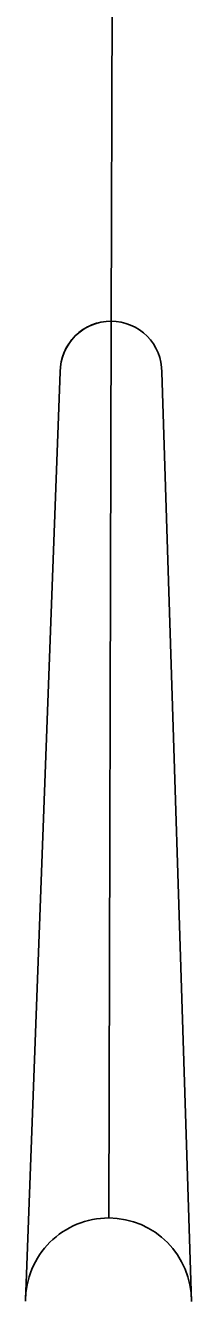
# Model space of a CAD drawing. Extents: x 3161665 to 3199565, y 885729 to 911164.
# Drawn here: x 3191331 to 3191501, y 905541 to 906843 of the extents above; entities that cross this region are included whole.
import ezdxf

# ---------------------------------------------------------------- set-up
doc = ezdxf.new("R2010")
doc.units = 0
doc.layers.add('V-ANNO-SYMB', color=7, linetype='Continuous')

msp = doc.modelspace()

# ---------------------------------------------------------------- linework, layer by layer
at = {"layer": 'V-ANNO-SYMB'}
for p, q in [((3191418.7, 906541.5), (3191419.6, 906866.5)), ((3191418.7, 906541.5), (3191416.2, 905626.5)), ((3191418.7, 906541.5), (3191416.2, 905626.5)), ((3191331, 905541.8), (3191366.6, 906489.7)), ((3191366.6, 906489.7), (3191331, 905541.8)), ((3191501, 905541.3), (3191470.6, 906489.4))]:
    msp.add_line(p, q, dxfattribs=at)
for centre, radius, start, end in [((3191418.6, 906489.5), 52, 89.8383, 179.8417), ((3191418.6, 906489.5), 52, 89.845, 179.8417), ((3191418.6, 906489.5), 52, 359.8417, 89.845), ((3191416, 905541.5), 85, 89.8417, 179.8417), ((3191416, 905541.5), 85, 89.8417, 179.8417), ((3191416, 905541.5), 85, 359.8417, 89.8417), ((3191416, 905541.5), 85, 359.8417, 89.8417)]:
    msp.add_arc(centre, radius, start, end, dxfattribs=at)

doc.saveas('drawing.dxf')
